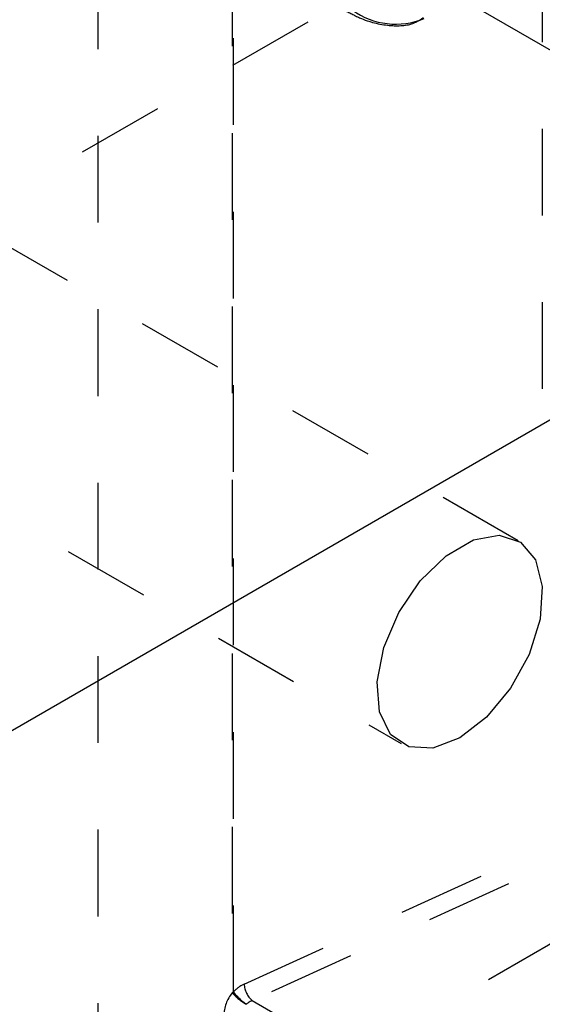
# Model space of a CAD drawing. Header units: inches. Extents: x 1907 to 2452, y -210 to -54.
# Tile 450 of 656: x 2005.055 to 2005.657, y -203.646 to -202.511. Entities that reach past the tile are written whole.
import ezdxf

# ---------------------------------------------------------------- set-up
doc = ezdxf.new("R2010")
doc.units = ezdxf.units.IN
doc.header["$LTSCALE"] = 0.5
doc.header["$MEASUREMENT"] = 0
doc.linetypes.add('HIDDEN', pattern=[0.225, 0.15, -0.075])
doc.layers.add('SID-M-H', color=4, linetype='HIDDEN')
doc.layers.add('SID-M-S', color=105, linetype='Continuous')

msp = doc.modelspace()

# ---------------------------------------------------------------- linework, layer by layer
at = {"layer": 'SID-M-H'}
for p, q in [((2013.70065, -197.71405), (2004.58951, -202.9738)), ((2005.65698, -201.43661), (2005.65698, -203.0207)), ((2005.14466, -202.24478), (2005.14466, -204.00851)), ((2005.2996, -202.4415), (2005.2996, -203.63291)), ((2005.30091, -203.63223), (2005.30091, -202.44083)), ((2005.62935, -203.11167), (2004.73839, -202.59733)), ((2004.9374, -203.02398), (2005.49436, -203.3455)), ((2005.31346, -203.6228), (2005.97262, -203.32217)), ((2005.98192, -203.34121), (2005.32275, -203.64184)), ((2006.02807, -203.36786), (2005.43811, -203.70844)), ((2005.32275, -203.64184), (2005.43811, -203.70844))]:
    msp.add_line(p, q, dxfattribs=at)
for centre, radius, start, end in [((2005.48824, -202.42952), 0.08646, 234.56138, 292.27922), ((2005.33926, -203.62199), 0.02582, 181.79489, 230.25831), ((2005.33536, -203.66151), 0.04578, 141.34017, 177.43238), ((2005.30728, -203.64624), 0.01539, 114.4439, 119.91999), ((2005.34852, -203.58969), 0.06527, 221.46272, 239.94114), ((2005.37502, -203.56794), 0.09811, 220.94377, 232.88853)]:
    msp.add_arc(centre, radius, start, end, dxfattribs=at)
for centre, major_axis, ratio, start_param, end_param in [((2005.31346, -203.6473), (0.01795, 0.02419), 0.6401067, 0.8590149, 1.4167005), ((2005.32275, -203.65409), (0.01077, 0.01082), 0.6880637, 0.9661984, 1.523884)]:
    msp.add_ellipse(centre, major_axis=major_axis, ratio=ratio, start_param=start_param, end_param=end_param, dxfattribs=at)
msp.add_open_spline([(2005.43061, -202.5007), (2005.4366, -202.50386), (2005.45403, -202.51306), (2005.4814, -202.5188), (2005.50642, -202.5176), (2005.51707, -202.51035), (2005.52002, -202.50834)], degree=3, knots=[0, 0, 0, 0, 0.1908952, 0.5554507, 0.8766599, 1, 1, 1, 1], dxfattribs=at)
at = {"layer": 'SID-M-S'}
for p, q in [((2006.03562, -202.75912), (2005.14466, -202.24478)), ((2006.03562, -202.75912), (2003.53246, -204.20416)), ((2005.54614, -203.12893), (2005.57757, -203.11079)), ((2005.57757, -203.11079), (2005.60729, -203.10541)), ((2005.60729, -203.10541), (2005.63209, -203.11339)), ((2005.63209, -203.11339), (2005.64927, -203.13384)), ((2005.51642, -203.15787), (2005.54614, -203.12893)), ((2005.64927, -203.13384), (2005.65699, -203.16457)), ((2005.49162, -203.19447), (2005.51642, -203.15787)), ((2005.65699, -203.16457), (2005.65439, -203.20223)), ((2005.47443, -203.23477), (2005.49162, -203.19447)), ((2005.65439, -203.20223), (2005.64177, -203.24275)), ((2005.46672, -203.2744), (2005.47443, -203.23477)), ((2005.64177, -203.24275), (2005.62049, -203.28173)), ((2005.46932, -203.30907), (2005.46672, -203.2744)), ((2005.62049, -203.28173), (2005.59285, -203.31495)), ((2005.48194, -203.33501), (2005.46932, -203.30907)), ((2005.59285, -203.31495), (2005.56185, -203.33882)), ((2005.50322, -203.34943), (2005.48194, -203.33501)), ((2005.56185, -203.33882), (2005.53086, -203.35074)), ((2005.53086, -203.35074), (2005.50322, -203.34943))]:
    msp.add_line(p, q, dxfattribs=at)

doc.saveas('drawing.dxf')
